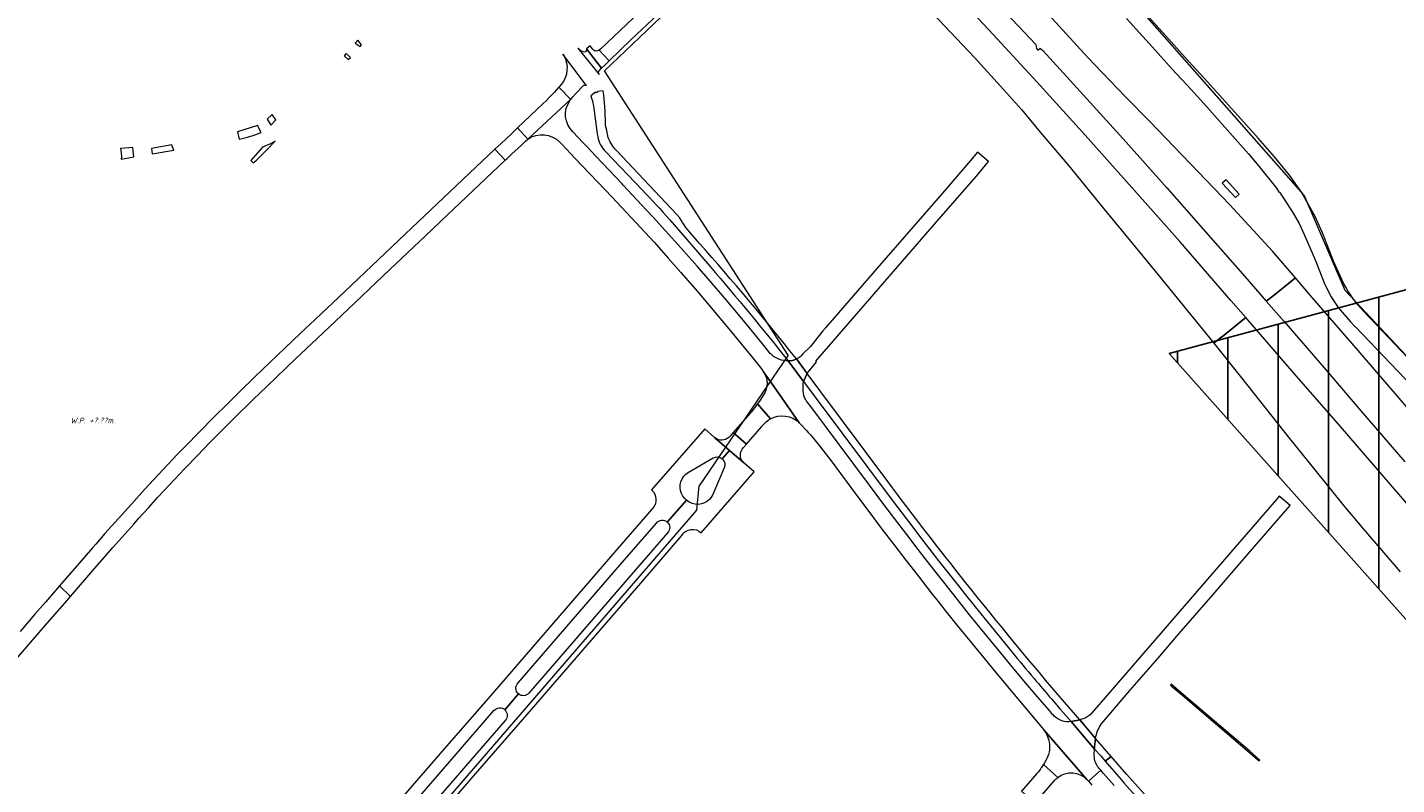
# Model space of a CAD drawing. Extents: x 148869 to 161638, y 453607 to 469810.
# Tile 726 of 1056: x 155081 to 155625, y 467728 to 468029. Entities that reach past the tile are written whole.
import ezdxf
from ezdxf.lldxf.tags import DXFTag

# ---------------------------------------------------------------- set-up
doc = ezdxf.new("R2010")
doc.units = 0
for name, color, linetype in [('2022', 10, 'CONTINUOUS'), ('2022 hatch', 10, 'CONTINUOUS'), ('B-OI-T50', 3, 'CONTINUOUS')]:
    doc.layers.add(name, color=color, linetype=linetype)
for name, color, linetype, lineweight in [('B-OI-RI-DRUKLEIDING-G-niet meenemen', 190, 'RI-PERS', 18), ('B-OI-RI-PERSLEIDING-G-niet meenemen', 190, 'RI-PERS', 18), ('B-RO-VH-VERHARDING_ASFALT-GV', 251, 'CONTINUOUS', 18), ('B-RO-VH-VERHARDING_BEDRIJFSVLOERPLAAT-GV', 251, 'CONTINUOUS', 18), ('B-RO-VH-VERHARDING_GESLOTEN-GV', 251, 'CONTINUOUS', 18), ('B-RO-VH-VERHARDING_HALFVERHARDING_GRIND-GV', 251, 'CONTINUOUS', 18), ('B-RO-VH-VERHARDING_STRAATBAKSTEEN-GV', 251, 'CONTINUOUS', 18)]:
    doc.layers.add(name, color=color, linetype=linetype, lineweight=lineweight)
doc.styles.add('NLCS-ISO-M750_CURSIEF', font='NLCS-ISO.ttf', dxfattribs={"oblique": 15})
tags = doc.linetypes.add('RI-PERS', pattern='A,7,-2,["P",Standard,S=1.8,R=0,X=-0.5,Y=-0.9],-2,7,-2,[102,NLCS.SHX,S=1,R=180,X=0,Y=0],-2', length=22).pattern_tags.tags
tags[6] = DXFTag(74, 10)

msp = doc.modelspace()

# ---------------------------------------------------------------- hatches: boundary and pattern name
at = {"layer": '2022 hatch'}
h = msp.add_hatch(dxfattribs=at)
h.set_pattern_fill('ANSI31', color=256, scale=19.992, angle=45)
h.set_pattern_definition([(90, (0, 0), (-19.992, 0), [])])
h.paths.add_polyline_path([(158379.84, 467996.89), (158366.84, 468022.67), (158189.84, 468166.16), (157828.17, 468458.42), (157739.22, 468518.82), (157641.11, 468619.81), (157530.39, 468683.16), (157482.59, 468721.96), (157387.79, 468799.09), (157358.04, 468834.15), (157275.29, 468902.27), (157210.79, 468954.43), (157194.02, 469053.71), (156902.95, 469077.05), (156826.8, 468954.1), (156792.27, 468881.17), (156787.74, 468869.52), (156766.12, 468853.14), (156708.66, 468812.18), (156684.68, 468714.31), (156691.12, 468637.35), (156646.96, 468557.82), (156546.37, 468484.25), (156540.57, 468402.6), (156240.02, 468051.1), (156133.15, 468060.94), (155534.46, 467899.58), (155877.43, 467514.28), (156068.55, 467349.02), (156564.13, 467124.76), (157053.01, 467402.65), (157255.96, 467459.7), (157295.2, 467601.79), (157494.95, 467833.47), (157733.53, 467653.62), (157958.73, 467372.41), (158076.05, 467263.89), (158097.91, 467222.3), (158172.49, 467148.19), (158328.77, 467127.74), (158565.83, 467340.97), (158654.01, 467555.95), (158521.87, 467664.49), (158523.64, 467683.01), (158588.43, 467828.66)])

# ---------------------------------------------------------------- linework, layer by layer
at = {"layer": '2022', "flags": 128}
msp.add_lwpolyline([(155877.43, 467514.28), (155534.46, 467899.58), (156133.15, 468060.94)], dxfattribs=at)
at = {"layer": 'B-OI-RI-DRUKLEIDING-G-niet meenemen'}
for p, q in [((155587.91, 467962.59), (155442.59, 468127.6)), ((155587.91, 467962.59), (155604.16, 467924.75)), ((155604.16, 467924.75), (155628.63, 467898.72))]:
    msp.add_line(p, q, dxfattribs=at)
at = {"layer": 'B-OI-RI-PERSLEIDING-G-niet meenemen'}
for p, q in [((155310.19, 468011.92), (155380.26, 468078.6)), ((155383.15, 467898.86), (155310.19, 468011.92)), ((155383.15, 467898.86), (155347.8, 467847)), ((155346.9, 467837.3), (155347.8, 467847)), ((155137.4, 467594.6), (155346.9, 467837.3))]:
    msp.add_line(p, q, dxfattribs=at)
at = {"layer": 'B-RO-VH-VERHARDING_ASFALT-GV', "flags": 128}
for points in [[(155359.47, 468069.05), (155359.47, 468069.05), (155337.3, 468047.9), (155308.56, 468020.52), (155308.12, 468020.11), (155312.08, 468015.83), (155320.84, 468024.31), (155341.71, 468044.06), (155363.14, 468064.67)], [(155275.67, 467989.21), (155279.71, 467984.75), (155296.74, 468000.45), (155296.79, 468000.54), (155292.13, 468005.39), (155290.25, 468003.25), (155288.13, 468001.13), (155287.01, 468000), (155285.89, 467998.88)], [(155277.21, 467982.41), (155278.83, 467983.94), (155279.71, 467984.75), (155275.67, 467989.21), (155273.08, 467986.76), (155269.1, 467982.99), (155266.68, 467980.7), (155270.8, 467976.34), (155271.46, 467976.97), (155273.31, 467978.72)], [(155203.22, 467912.34), (155211.12, 467919.83), (155224.92, 467932.9), (155236.85, 467944.17), (155236.91, 467944.23), (155238.98, 467946.2), (155245.23, 467952.12), (155255.43, 467961.78), (155270.8, 467976.34), (155266.68, 467980.7), (155228.5, 467944.55), (155207.07, 467924.26), (155195.32, 467913.14), (155189.34, 467907.48), (155183.37, 467901.8), (155174.25, 467893.1), (155171.48, 467890.45), (155165.11, 467884.26), (155160.41, 467879.64), (155154.99, 467874.23), (155149.45, 467868.62), (155143.67, 467862.67), (155140.65, 467859.53), (155138.74, 467857.53), (155133.09, 467851.53), (155127.48, 467845.48), (155122.29, 467839.73), (155117.14, 467833.99), (155111.81, 467828), (155108.17, 467823.87), (155107.01, 467822.54), (155093.71, 467807.2), (155098.12, 467803.08), (155107.85, 467814.32), (155111.56, 467818.59), (155114.99, 467822.47), (155123.23, 467831.76), (155125.32, 467834.12), (155129.07, 467838.3), (155132.85, 467842.45), (155137.42, 467847.37), (155143.45, 467853.75), (155145.06, 467855.43), (155147.16, 467857.62), (155148.53, 467859.05), (155153.5, 467864.16), (155155.11, 467865.79), (155159.19, 467869.92), (155161.51, 467872.24), (155165.15, 467875.88), (155168.7, 467879.36), (155170.66, 467881.29), (155176.2, 467886.66), (155187.45, 467897.4), (155196.04, 467905.53)], [(155535.2, 467768.22), (155534.93, 467767.91), (155535.28, 467767.59), (155539.92, 467763.7), (155570.25, 467737.74), (155570.51, 467738.05), (155566.44, 467741.53), (155540.18, 467764.01)]]:
    msp.add_lwpolyline(points, close=True, dxfattribs=at)
for points in [[(155603.75, 467927.46), (155599.69, 467936.25), (155595.35, 467947.49), (155592.48, 467953.98), (155586.96, 467963.73), (155582.28, 467970.39), (155576.24, 467977.75), (155569.81, 467985.14), (155565.14, 467990.24), (155561.75, 467994.14), (155557.86, 467998.43), (155553.29, 468003.48), (155549.63, 468007.58), (155548.27, 468009.08), (155540.76, 468017.23), (155532.98, 468025.93), (155522.57, 468037.39)], [(155517.48, 468032.72), (155527.85, 468021.31), (155535.65, 468012.59), (155543.17, 468004.43), (155549.39, 467997.54), (155559.55, 467986.11), (155565.99, 467978.91), (155570.01, 467973.96), (155577.04, 467965.24), (155578.16, 467963.57), (155578.29, 467963.66), (155580.17, 467960.9), (155583.73, 467955.27), (155586.06, 467951.17), (155588.01, 467946.9), (155591.62, 467938.69), (155592.72, 467936.09), (155596.33, 467927.03), (155598.83, 467922.12)], [(155299.66, 468020.85), (155308.09, 468010.41), (155307.93, 468010.92)], [(155305.38, 468020.61), (155304.49, 468021.8), (155303.01, 468020.69), (155309, 468013), (155310.38, 468014.18), (155312.08, 468015.83), (155308.12, 468020.11)], [(155308.01, 468011.92), (155308.02, 468011.93), (155309, 468013), (155303.01, 468020.69)], [(155302.99, 468006.07), (155302.58, 468006.75), (155293.64, 468018.54), (155294, 468017.96)], [(155292.97, 468006.41), (155292.13, 468005.39), (155296.79, 468000.54), (155297.65, 468001.58), (155298.82, 468002.94), (155302, 468006.14)], [(155309.66, 468003.96), (155307.48, 468003.7)], [(155296.45, 467999.98), (155296.74, 468000.45), (155279.71, 467984.75)], [(155306.67, 468003.35), (155304.79, 468001.98)], [(155306.33, 467993.9), (155307.12, 467987.97), (155307.31, 467986.85), (155307.53, 467985.74)], [(155376.69, 467898.98), (155376, 467899.63), (155375.5, 467900.22), (155375.09, 467900.73), (155369.58, 467907.52), (155364.02, 467914.26), (155357.84, 467921.63), (155352.11, 467928.34), (155346.94, 467934.3), (155340.61, 467941.47), (155334.43, 467948.37), (155329.52, 467953.76), (155326.91, 467956.57), (155317.61, 467966.47), (155317.17, 467966.94), (155306.76, 467977.95), (155303.12, 467981.85), (155301.79, 467983.24), (155297.64, 467987.63)], [(155311.69, 467985.4), (155310.95, 467988.84), (155310.75, 467989.57), (155310.62, 467990.32), (155310.55, 467991.07)], [(155292.47, 467983.5), (155293.35, 467982.62), (155298.6, 467977.09), (155313.22, 467961.65), (155324.44, 467949.68), (155330, 467943.62), (155335.5, 467937.5), (155340.56, 467931.75), (155347.07, 467924.25), (155353.37, 467916.85), (155358.97, 467910.19), (155364.54, 467903.44), (155370.05, 467896.65), (155372.08, 467894.11), (155372.5, 467893.5), (155373.23, 467892.46), (155373.3, 467892.35), (155379.39, 467883.63), (155387.51, 467872.01), (155387.93, 467871.6), (155388.35, 467871.18), (155390.58, 467868.81)], [(155310.7, 467979.69), (155325.29, 467964.47)], [(155340, 467953.57), (155338.95, 467954.85), (155314.99, 467980.23)], [(155386.47, 467897.39), (155390.69, 467891.65), (155391.13, 467892.21), (155393.85, 467895.62), (155394.38, 467896.27), (155394.11, 467896.51), (155443.01, 467952.97), (155457.88, 467970.03), (155462.74, 467975.85), (155458.3, 467979.55), (155455.5, 467976.28), (155448.43, 467967.9), (155444.42, 467963.29), (155418.48, 467933.45), (155397.96, 467909.72), (155396.91, 467908.6), (155392, 467902.4), (155388.87, 467899.25)], [(155336.11, 467952.62), (155352.15, 467934.12)], [(155598.83, 467922.12), (155599.2, 467921.39), (155601.56, 467917.9), (155606.51, 467912.09), (155608.25, 467910.24), (155608.35, 467910.34), (155636.7, 467880.6), (155641.02, 467885.43), (155640.53, 467885.97), (155634.17, 467892.71), (155611.59, 467916.39)], [(155386.47, 467897.39), (155383.86, 467900.67)], [(155383.11, 467896.65), (155389.3, 467888.46), (155390.69, 467891.65), (155386.47, 467897.39)], [(155389.3, 467888.46), (155383.11, 467896.65)], [(155387.51, 467872.01), (155379.39, 467883.63), (155373.3, 467892.35)], [(155422.73, 467848.68), (155396.17, 467884.3), (155390.69, 467891.65), (155389.3, 467888.46), (155394.27, 467881.65), (155425.23, 467840.25), (155430.93, 467832.78), (155436.65, 467825.33), (155442.91, 467817.25), (155446.61, 467812.5), (155451.3, 467806.58), (155453.56, 467803.71), (155459.64, 467796.11), (155466.09, 467788.17), (155471.91, 467781.09)], [(155376.12, 467873.6), (155370.98, 467879.59), (155370.98, 467879.59), (155370.1, 467878.41), (155368.52, 467876.45), (155368.4, 467876.3), (155368.14, 467876), (155361.31, 467868.16), (155366.57, 467863.54), (155372.66, 467870.54), (155372.88, 467870.79), (155374.45, 467872.39), (155374.47, 467872.41)], [(155373.41, 467883.11), (155371.75, 467880.6), (155370.98, 467879.59), (155370.98, 467879.59), (155376.12, 467873.6)], [(155488.18, 467756.19), (155486.9, 467757.7), (155482.17, 467763.18), (155476.8, 467769.52), (155471.61, 467775.73), (155466.28, 467782.18), (155461.3, 467788.28), (155455.22, 467795.8), (155450.4, 467801.84), (155448.42, 467804.34), (155444.95, 467808.72), (155439.46, 467815.71), (155434.79, 467821.71), (155430.24, 467827.63), (155425.36, 467834.02), (155420.38, 467840.62), (155415.43, 467847.24), (155391.76, 467878.99), (155390.42, 467880.68)], [(155374.47, 467872.41), (155375.21, 467873.02)], [(155356.94, 467857.71), (155359.82, 467861.04), (155354.04, 467866.06), (155354.03, 467866.07), (155353.96, 467866.12), (155353.9, 467866.18), (155349.99, 467869.59), (155328.91, 467845.36)], [(155365.4, 467862.19), (155366.57, 467863.54), (155361.31, 467868.16), (155360.12, 467866.79), (155359.55, 467866.26)], [(155354.04, 467866.06), (155359.82, 467861.04), (155365.53, 467856.09)], [(155392.62, 467866.52), (155393.89, 467865.02), (155396, 467862.39), (155397.9, 467859.93), (155399.77, 467857.45), (155410.22, 467843.34), (155415.14, 467836.75), (155420.09, 467830.19), (155425.09, 467823.64), (155429.87, 467817.43), (155434.72, 467811.18), (155440, 467804.46), (155443.28, 467800.33), (155445.54, 467797.48), (155450.31, 467791.52), (155455.94, 467784.57), (155461.33, 467777.99), (155466.77, 467771.42), (155472.25, 467764.87), (155484.06, 467750.88), (155484.72, 467750.09), (155501.76, 467730.36), (155501.8, 467730.33), (155502.42, 467729.59), (155507.28, 467733.98), (155506.69, 467734.65)], [(155341.68, 467850.79), (155342.37, 467851.55), (155343.2, 467852.21), (155353.37, 467858.09)], [(155348.59, 467828.34), (155369.63, 467852.55), (155365.63, 467856), (155365.62, 467856.01), (155365.53, 467856.09), (155359.82, 467861.04), (155356.94, 467857.71)], [(155357.76, 467854.15), (155353.23, 467843.58), (155352.86, 467842.88), (155352.28, 467842.03), (155352.04, 467841.76)], [(155335.12, 467832.61), (155342.75, 467841.34)], [(155342.75, 467841.34), (155335.12, 467832.61)], [(155507.49, 467752.35), (155518.86, 467765.63), (155529.91, 467778.36), (155538.36, 467788.14), (155551.95, 467803.87), (155565.82, 467819.93), (155577.11, 467832.97), (155580.61, 467837.03), (155582.5, 467839.21), (155578.17, 467842.86), (155577.09, 467841.58), (155571.79, 467835.46), (155569.35, 467832.67), (155560.65, 467822.58), (155510.83, 467765.06), (155503.05, 467756.05)], [(155329.13, 467837.87), (155312.55, 467818.72), (155265.66, 467764.53), (155246.66, 467742.6), (155191.05, 467678.42), (155169.66, 467653.74), (155134.76, 467613.47)], [(155275.87, 467768.67), (155316.35, 467815.44), (155330.85, 467832.2)], [(155335.31, 467828.39), (155320.79, 467811.59), (155280.2, 467764.63)], [(155324.57, 467808.32), (155340.93, 467827.23)], [(155147.21, 467603.66), (155152.44, 467609.68), (155181.65, 467643.35), (155219.93, 467687.46), (155258.96, 467732.52), (155279.48, 467756.2), (155324.57, 467808.32)], [(155070.79, 467771.54), (155088.99, 467792.55), (155095.81, 467800.42), (155098.12, 467803.08), (155093.71, 467807.2), (155088.19, 467800.83), (155083.95, 467795.94), (155078.07, 467789.15)], [(155270.67, 467757.96), (155276.05, 467764.31)], [(155276.05, 467764.31), (155270.67, 467757.96)], [(155487.71, 467762.32), (155491.23, 467758.26), (155493.5, 467755.58), (155495.49, 467753.35), (155499.03, 467753.97), (155492.87, 467761.04)], [(155216.54, 467700.2), (155250.52, 467739.44), (155266.31, 467757.68)], [(155270.76, 467753.76), (155255.1, 467735.69), (155221.08, 467696.42)], [(155499.03, 467753.97), (155495.49, 467753.35), (155504.82, 467742.42)], [(155504.72, 467740.27), (155504.82, 467742.42), (155495.49, 467753.35)], [(155505.23, 467746.61), (155499.03, 467753.97)], [(155499.03, 467753.97), (155505.23, 467746.61)], [(155501.76, 467730.36), (155484.72, 467750.09)], [(155486.27, 467739.64), (155485.96, 467738.9), (155485.47, 467737.9), (155484.93, 467736.93), (155484.54, 467736.28), (155490.23, 467731.12)], [(155547.54, 467699.06), (155538.62, 467708.89), (155523.33, 467725.88), (155517.66, 467732.34), (155511.45, 467739.42), (155511.37, 467739.51), (155509.1, 467737.56), (155515.37, 467730.33), (155516.48, 467729.05), (155523.37, 467721.24), (155529.63, 467714.22), (155536.41, 467706.73), (155536.55, 467706.58), (155539.52, 467703.34), (155541.97, 467700.67), (155544.05, 467697.88), (155548.46, 467693.1), (155549.94, 467692), (155552.05, 467689.84), (155558.13, 467683.27)], [(155490.23, 467731.12), (155484.54, 467736.28), (155484.42, 467736.09), (155483.73, 467735.03), (155483.55, 467734.79), (155483.23, 467734.34), (155482.54, 467733.41), (155482.51, 467733.38), (155482.23, 467733.02), (155481.98, 467732.73), (155481.9, 467732.64), (155475.8, 467725.64), (155481.17, 467720.93)], [(155512.6, 467727.91), (155508.38, 467732.73), (155507.28, 467733.98), (155502.42, 467729.59), (155503.81, 467728.02)], [(155481.17, 467720.93), (155487.33, 467728.01), (155489.09, 467730.04)]]:
    msp.add_lwpolyline(points, dxfattribs=at)
at = {"layer": 'B-RO-VH-VERHARDING_ASFALT-GV'}
for points in [[(155302.15, 468019.34, -0.161301), (155299.66, 468020.85)], [(155303.01, 468020.69, -0.548177), (155302.15, 468019.34)], [(155308.12, 468020.11, -0.426905), (155305.38, 468020.61)], [(155294, 468017.96, -0.315252), (155292.97, 468006.41)], [(155307.93, 468010.92, -0.202562), (155308.01, 468011.92)], [(155302, 468006.14, -0.241385), (155302.99, 468006.07)], [(155307.48, 468003.7, -0.740904), (155306.67, 468003.35)], [(155310.55, 467991.07, 0.04028), (155309.66, 468003.96)], [(155297.64, 467987.63, -0.371295), (155296.45, 467999.98)], [(155304.79, 468001.98, -0.067653), (155306.33, 467993.9)], [(155279.71, 467984.75, -0.367908), (155292.47, 467983.5)], [(155307.53, 467985.74, 0.154549), (155310.7, 467979.69)], [(155314.99, 467980.23, -0.11269), (155311.69, 467985.4)], [(155325.29, 467964.47, -0.012482), (155336.11, 467952.62)], [(155345.52, 467946.11, -0.05249), (155340, 467953.57)], [(155383.86, 467900.67, 0.012032), (155345.52, 467946.11)], [(155352.15, 467934.12, -0.009764), (155383.11, 467896.65)], [(155611.59, 467916.39, -0.060501), (155603.75, 467927.46)], [(155383.11, 467896.65, -0.187438), (155376.69, 467898.98)], [(155386.47, 467897.39, -0.12087), (155383.11, 467896.65)], [(155383.11, 467896.65, 0.12087), (155386.47, 467897.39)], [(155388.87, 467899.25, -0.126666), (155386.47, 467897.39)], [(155373.3, 467892.35, -0.299514), (155373.41, 467883.11)], [(155389.21, 467883.65, -0.084688), (155389.3, 467888.46)], [(155390.42, 467880.68, -0.086241), (155389.21, 467883.65)], [(155375.21, 467873.02, -0.027794), (155376.12, 467873.6)], [(155376.12, 467873.6, -0.336859), (155387.51, 467872.01)], [(155390.58, 467868.81, -0.007645), (155392.62, 467866.52)], [(155359.55, 467866.26, -0.380123), (155354.04, 467866.06)], [(155365.53, 467856.09, -0.426486), (155365.4, 467862.19)], [(155353.37, 467858.09, -0.3209), (155356.94, 467857.71)], [(155356.94, 467857.71, -0.324021), (155357.76, 467854.15)], [(155342.14, 467841.97, -0.385096), (155341.68, 467850.79)], [(155453.73, 467808.48, -0.007442), (155422.73, 467848.68)], [(155328.91, 467845.36, -0.427523), (155329.13, 467837.87)], [(155342.75, 467841.34, -0.033257), (155342.14, 467841.97)], [(155352.04, 467841.76, -0.411142), (155342.75, 467841.34)], [(155330.85, 467832.2, -0.434426), (155335.12, 467832.61)], [(155335.12, 467832.61, -0.425162), (155335.31, 467828.39)], [(155340.93, 467827.23, -0.493754), (155348.59, 467828.34)], [(155492.87, 467761.04, -0.008998), (155453.73, 467808.48)], [(155471.91, 467781.09, 0.001894), (155480.79, 467770.46)], [(155480.79, 467770.46, 0.00253), (155487.71, 467762.32)], [(155276.05, 467764.31, -0.439581), (155275.87, 467768.67)], [(155280.2, 467764.63, -0.410214), (155276.05, 467764.31)], [(155266.31, 467757.68, -0.439866), (155270.67, 467757.96)], [(155270.67, 467757.96, -0.4135), (155270.76, 467753.76)], [(155488.81, 467755.49, -0.030626), (155488.18, 467756.19)], [(155495.49, 467753.35, -0.236636), (155488.81, 467755.49)], [(155499.84, 467754.22, -0.02018), (155499.03, 467753.97)], [(155503.05, 467756.05, -0.09071), (155499.84, 467754.22)], [(155484.72, 467750.09, -0.063414), (155486.17, 467747.36)], [(155505.23, 467746.61, -0.116061), (155507.49, 467752.35)], [(155486.17, 467747.36, -0.062871), (155486.91, 467744.34)], [(155486.91, 467744.34, -0.063653), (155486.89, 467741.95)], [(155504.82, 467742.42, -0.042477), (155505.23, 467746.61)], [(155486.89, 467741.95, -0.064083), (155486.27, 467739.64)], [(155506.05, 467735.47, -0.162157), (155504.72, 467740.27)], [(155490.23, 467731.12, -0.386322), (155501.76, 467730.36)], [(155506.69, 467734.65, -0.032175), (155506.05, 467735.47)], [(155489.09, 467730.04, -0.04542), (155490.23, 467731.12)]]:
    msp.add_lwpolyline(points, format="xyb", dxfattribs=at)
at = {"layer": 'B-RO-VH-VERHARDING_BEDRIJFSVLOERPLAAT-GV'}
msp.add_lwpolyline([(155505.23, 467746.61, 0.042477), (155504.82, 467742.42)], format="xyb", dxfattribs=at)
at = {"layer": 'B-RO-VH-VERHARDING_BEDRIJFSVLOERPLAAT-GV', "flags": 128}
for points in [[(155509.1, 467737.56), (155511.37, 467739.51), (155505.23, 467746.61)], [(155504.82, 467742.42), (155507.27, 467739.66), (155509.1, 467737.56)]]:
    msp.add_lwpolyline(points, dxfattribs=at)
at = {"layer": 'B-RO-VH-VERHARDING_GESLOTEN-GV', "flags": 128}
for points in [[(155440.52, 468034.86), (155457.18, 468017.2), (155467.52, 468005.79), (155475.8, 467996.55), (155483.27, 467987.56), (155494.56, 467974.1), (155508.56, 467957.01), (155519.81, 467943.41), (155530.14, 467930.89), (155547.57, 467909.44), (155552.21, 467903.67), (155554.95, 467905.87), (155555.58, 467906.37), (155558.52, 467908.72), (155561.44, 467911.06), (155564.23, 467913.3), (155564.9, 467913.83), (155558.95, 467920.68), (155538.63, 467944.07), (155518.59, 467966.66), (155499.98, 467987.48), (155481.96, 468007.5), (155464.62, 468026.33), (155449.27, 468042.88)], [(155469.91, 468034.73), (155481.54, 468022.31), (155481.71, 468020.74), (155482.35, 468020.14), (155483.17, 468020.84), (155483.36, 468020.72), (155484.27, 468020.01), (155491.19, 468012.46), (155505.76, 467996.38), (155517.38, 467983.55), (155533.47, 467965.46), (155548.02, 467949.02), (155564.52, 467930.11), (155573.03, 467920.34), (155573.54, 467920.74), (155576.26, 467922.91), (155579.08, 467925.18), (155581.91, 467927.44), (155584.59, 467929.59), (155575.44, 467940.26), (155558.55, 467958.64), (155542.99, 467974.93), (155526.72, 467991.8), (155517.15, 468001.62), (155504.67, 468014.51), (155500.73, 468018.79), (155486.47, 468034.22)], [(155638.55, 467867.02), (155621.84, 467886.42), (155606.94, 467903.74), (155591.23, 467921.85), (155584.59, 467929.59), (155581.91, 467927.44), (155579.08, 467925.18), (155576.26, 467922.91), (155573.54, 467920.74), (155573.03, 467920.34), (155579.96, 467912.38), (155595.99, 467893.9), (155610.63, 467876.85), (155628.1, 467856.58)], [(155634.63, 467833.19), (155619.05, 467851.39), (155602.52, 467870.6), (155584.15, 467891.67), (155564.9, 467913.83), (155564.23, 467913.3), (155561.44, 467911.06), (155558.52, 467908.72), (155555.58, 467906.37), (155554.95, 467905.87), (155552.21, 467903.67), (155563.22, 467889.97), (155582.28, 467865.85), (155595.64, 467849.24), (155603.87, 467839.02), (155611.68, 467829.78), (155626.24, 467812.88)]]:
    msp.add_lwpolyline(points, dxfattribs=at)
msp.add_lwpolyline([(155555.55, 467967.22), (155560.84, 467961.5), (155562.32, 467962.86), (155557.15, 467968.52)], close=True, dxfattribs=at)
at = {"layer": 'B-RO-VH-VERHARDING_HALFVERHARDING_GRIND-GV', "flags": 128}
msp.add_lwpolyline([(155179.43, 467983.91), (155177.55, 467982.85), (155175.31, 467981.95), (155174.41, 467981.57), (155169.72, 467976.22), (155170.67, 467975.37), (155172.02, 467976.42), (155176.04, 467980.48)], close=True, dxfattribs=at)
at = {"layer": 'B-RO-VH-VERHARDING_STRAATBAKSTEEN-GV', "flags": 128}
for points in [[(155213.11, 468021.52), (155213.64, 468022.17), (155212.26, 468024.05), (155211.14, 468022.83)], [(155209.29, 468017.25), (155207.66, 468018.77), (155206.85, 468017.89), (155208.43, 468016.33)], [(155176.21, 467992.71), (155177.71, 467990.25), (155179.69, 467992.43), (155178.19, 467994.56)], [(155130.27, 467981.04), (155130.52, 467978.94), (155139.12, 467980.37), (155138.43, 467982.41), (155138.42, 467982.42)], [(155118.22, 467979.3), (155118.36, 467977.76), (155118.3, 467976.82), (155123.34, 467977.69), (155123, 467979.94), (155122.9, 467981.49), (155118.04, 467981.08)]]:
    msp.add_lwpolyline(points, close=True, dxfattribs=at)
for points in [[(155172.38, 467990.23), (155164.45, 467987.64), (155165.11, 467984.68)], [(155173.91, 467987.44), (155172.38, 467990.23)]]:
    msp.add_lwpolyline(points, dxfattribs=at)
at = {"layer": 'B-RO-VH-VERHARDING_STRAATBAKSTEEN-GV'}
msp.add_lwpolyline([(155165.11, 467984.68, 0.041872), (155173.91, 467987.44)], format="xyb", dxfattribs=at)

# ---------------------------------------------------------------- texts
at = {"layer": 'B-OI-T50', "style": 'NLCS-ISO-M750_CURSIEF', "oblique": 15}
msp.add_text('W.P. +?.??m.', height=2.25, dxfattribs=at).set_placement((155098.04, 467871.83))

doc.saveas('drawing.dxf')
